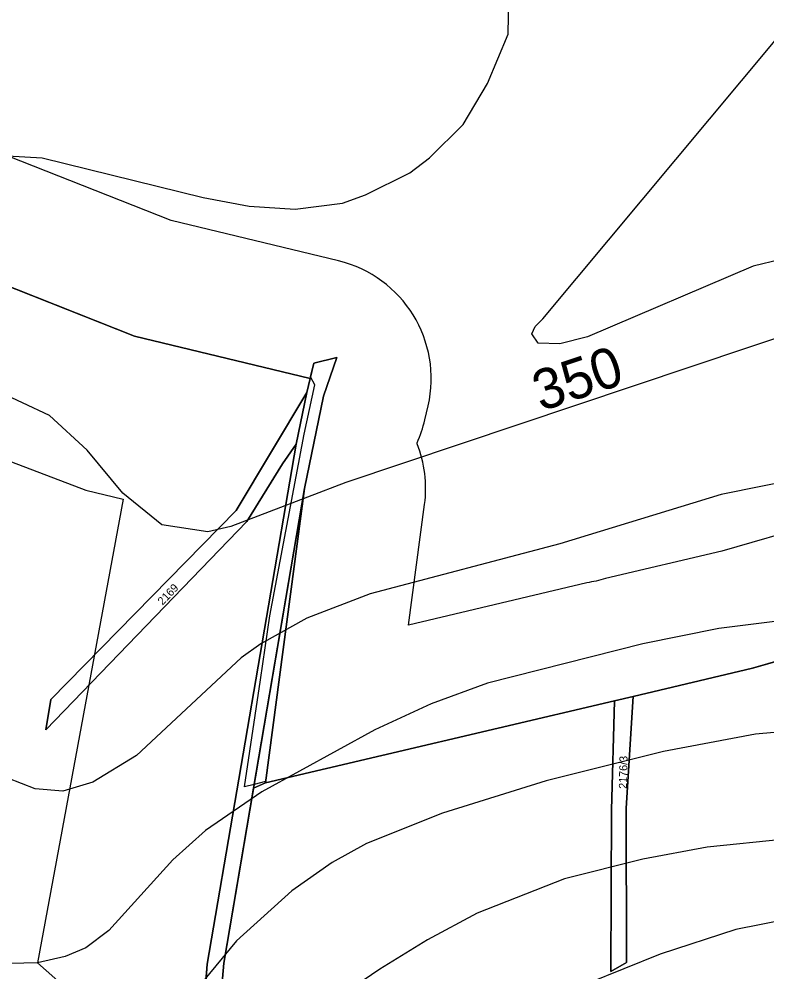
# Model space of a CAD drawing. Extents: x -706130 to -698555, y -971544 to -967260.
# Drawn here: x -704874 to -704688.5, y -970704.4 to -970468.1 of the extents above; entities that cross this region are included whole.
import ezdxf

# ---------------------------------------------------------------- set-up
doc = ezdxf.new("R2010")
doc.units = 0
for name, color, linetype in [('BPEJ hranice S', 7, 'Continuous'), ('BPEJ I-II trida ochrany S', 7, 'Continuous'), ('Docházková izochrona - VLAK N', 7, 'Continuous'), ('KN_Hranice_parcel', 7, 'Continuous'), ('KN_Parcelni cisla', 7, 'Continuous'), ('KN_Polygon parcely', 7, 'Continuous'), ('KN_POZEMKY_10_LESNI POZEMEK', 7, 'Continuous'), ('KN_POZEMKY_14_OSTATNI PLOCHA', 7, 'Continuous'), ('KN_POZEMKY_2_ORNA PUDA', 7, 'Continuous'), ('KN_VYUZITI_17_ostatni plocha_ostatni komunikace', 7, 'Continuous'), ('OP lesa 30 m', 7, 'Continuous'), ('Plochy lesní všeobecné S', 7, 'Continuous'), ('Plochy přírodní - lesní S', 7, 'Continuous'), ('Plochy přírodní - nelesní S', 7, 'Continuous'), ('Plochy smíšené nezastavěného území všeobecné S', 7, 'Continuous'), ('Plochy zemědělské všeobecné CELEK S', 7, 'Continuous'), ('Regulační bloky v krajině S', 7, 'Continuous'), ('USES_BC_mistni S', 7, 'Continuous'), ('USES_BK_nadregionalni S', 7, 'Continuous'), ('USES_ŠRAFY S', 7, 'Continuous'), ('VÝŠKOPIS_vrstevnice hlavní', 7, 'Continuous'), ('VÝŠKOPIS_vrstevnice výška', 7, 'Continuous'), ('VÝŠKOPIS_vrstevnice zesílená', 7, 'Continuous')]:
    doc.layers.add(name, color=color, linetype=linetype)

msp = doc.modelspace()

# ---------------------------------------------------------------- linework, layer by layer
at = {"layer": 'BPEJ hranice S'}
msp.add_lwpolyline([(-704636.54, -970613.02), (-704692.15, -970629.07), (-704721.73, -970636.04), (-704726.36, -970637.13), (-704812.92, -970657.53), (-704812.87, -970657.18), (-704815.69, -970657.87), (-704818.07, -970658.45), (-704814.16, -970631.91), (-704811.84, -970616.1), (-704803.33, -970571.04), (-704800.63, -970558.8), (-704801.71, -970556.82), (-704801.8, -970557.23), (-704845.38, -970546.71), (-704900.4, -970525), (-704904.79, -970523.27), (-705038.01, -970470.7), (-705091.7, -970463.3)], dxfattribs=at)
at = {"layer": 'BPEJ I-II trida ochrany S'}
for p, q in [((-704800.93, -970553.45), (-704795.22, -970552.05)), ((-704795.22, -970552.05), (-704798.49, -970561.62)), ((-704801.71, -970556.82), (-704800.93, -970553.45)), ((-704798.49, -970561.62), (-704803.19, -970584.5)), ((-704803.19, -970584.5), (-704812.92, -970657.53)), ((-704721.73, -970636.04), (-704692.15, -970629.07))]:
    msp.add_line(p, q, dxfattribs=at)
for points in [[(-705038.01, -970470.7), (-705038.01, -970470.7), (-704904.79, -970523.27), (-704900.4, -970525), (-704845.38, -970546.71), (-704801.8, -970557.23), (-704801.71, -970556.82), (-704801.71, -970556.82)], [(-704692.15, -970629.07), (-704636.54, -970613.02), (-704636.54, -970613.02)], [(-704812.92, -970657.53), (-704726.36, -970637.13), (-704721.73, -970636.04)]]:
    msp.add_lwpolyline(points, dxfattribs=at)
at = {"layer": 'Docházková izochrona - VLAK N'}
msp.add_circle((-704165.45, -969778.77), 800, dxfattribs=at)
at = {"layer": 'KN_Hranice_parcel'}
for p, q in [((-704801.8, -970557.23), (-704802.61, -970560.73)), ((-704805.32, -970573.53), (-704802.61, -970560.73)), ((-704726.36, -970637.13), (-704721.73, -970636.04))]:
    msp.add_line(p, q, dxfattribs=at)
for points in [[(-704721.73, -970636.04), (-704692.15, -970629.07), (-704615.18, -970606.86), (-704623.63, -970586.56), (-704629.62, -970547.2), (-704625.02, -970520.05), (-704610.43, -970513.53), (-704587.04, -970506.57), (-704554.75, -970507.86)], [(-704900.4, -970525), (-704845.38, -970546.71), (-704801.8, -970557.23)], [(-704801.8, -970557.23), (-704800.93, -970553.45), (-704795.22, -970552.05), (-704798.49, -970561.62), (-704803.19, -970584.5)], [(-704802.61, -970560.73), (-704820.16, -970589.99), (-704866.13, -970636.84), (-704867.4, -970644.37), (-704817.57, -970592.7), (-704808.71, -970578.37), (-704805.32, -970573.53)], [(-704805.32, -970573.53), (-704827.39, -970702.43), (-704829.92, -970737.1), (-704840.46, -970775.08), (-704822.48, -970820.2), (-704801.58, -970846.29), (-704800.88, -970849.71)], [(-704795.9, -970850.6), (-704797.48, -970845.78), (-704819.38, -970818.25), (-704823.34, -970806.95), (-704836.19, -970774.44), (-704826.11, -970735.65), (-704823.24, -970702.21), (-704803.19, -970584.5)], [(-704803.19, -970584.5), (-704812.92, -970657.53), (-704726.36, -970637.13)], [(-704726.36, -970637.13), (-704727.07, -970664.29), (-704727.23, -970704.29), (-704723.39, -970702.02), (-704723.46, -970663.75), (-704721.73, -970636.04)]]:
    msp.add_lwpolyline(points, dxfattribs=at)
at = {"layer": 'KN_Polygon parcely'}
for points in [[(-705058.24, -970467.41), (-705042.96, -970468.75), (-704904.79, -970523.27), (-704900.4, -970525), (-704845.38, -970546.71), (-704801.8, -970557.23), (-704800.93, -970553.45), (-704795.22, -970552.05), (-704798.49, -970561.62), (-704803.19, -970584.5), (-704812.92, -970657.53), (-704726.36, -970637.13), (-704721.73, -970636.04), (-704692.15, -970629.07), (-704615.18, -970606.86)], [(-704829.92, -970737.1), (-704827.39, -970702.43), (-704805.32, -970573.53), (-704808.71, -970578.37), (-704817.57, -970592.7), (-704867.4, -970644.37), (-704866.13, -970636.84), (-704820.16, -970589.99), (-704802.61, -970560.73), (-704801.8, -970557.23), (-704845.38, -970546.71), (-704900.4, -970525)], [(-704615.18, -970606.86), (-704692.15, -970629.07), (-704721.73, -970636.04), (-704723.46, -970663.75), (-704723.39, -970702.02), (-704727.23, -970704.29), (-704727.07, -970664.29), (-704726.36, -970637.13), (-704812.92, -970657.53), (-704803.19, -970584.5), (-704823.24, -970702.21), (-704826.11, -970735.65), (-704836.19, -970774.44), (-704823.34, -970806.95), (-704819.38, -970818.25), (-704797.48, -970845.78), (-704795.9, -970850.6), (-704770.65, -970855.12), (-704756.72, -970851.52), (-704739.53, -970826.14), (-704717.14, -970816.65), (-704671.57, -970794.98)]]:
    msp.add_lwpolyline(points, dxfattribs=at)
for points in [[(-704797.95, -970863.95), (-704795.92, -970881.37), (-704791.09, -970875.91), (-704791.8, -970863.06), (-704795.9, -970850.6), (-704797.48, -970845.78), (-704819.38, -970818.25), (-704823.34, -970806.95), (-704836.19, -970774.44), (-704826.11, -970735.65), (-704823.24, -970702.21), (-704803.19, -970584.5), (-704798.49, -970561.62), (-704795.22, -970552.05), (-704800.93, -970553.45), (-704801.8, -970557.23), (-704802.61, -970560.73), (-704805.32, -970573.53), (-704827.39, -970702.43), (-704829.92, -970737.1), (-704840.46, -970775.08), (-704822.48, -970820.2), (-704801.58, -970846.29), (-704800.88, -970849.71)], [(-704808.71, -970578.37), (-704805.32, -970573.53), (-704802.61, -970560.73), (-704820.16, -970589.99), (-704866.13, -970636.84), (-704867.4, -970644.37), (-704817.57, -970592.7)], [(-704727.07, -970664.29), (-704727.23, -970704.29), (-704723.39, -970702.02), (-704723.46, -970663.75), (-704721.73, -970636.04), (-704726.36, -970637.13)]]:
    msp.add_lwpolyline(points, close=True, dxfattribs=at)
at = {"layer": 'KN_POZEMKY_10_LESNI POZEMEK'}
for p, q in [((-704900.4, -970525), (-704845.38, -970546.71)), ((-704845.38, -970546.71), (-704801.8, -970557.23)), ((-704801.8, -970557.23), (-704802.61, -970560.73)), ((-704802.61, -970560.73), (-704820.16, -970589.99)), ((-704805.32, -970573.53), (-704827.39, -970702.43)), ((-704808.71, -970578.37), (-704805.32, -970573.53)), ((-704817.57, -970592.7), (-704808.71, -970578.37)), ((-704823.24, -970702.21), (-704803.19, -970584.5)), ((-704803.19, -970584.5), (-704812.92, -970657.53)), ((-704820.16, -970589.99), (-704866.13, -970636.84)), ((-704867.4, -970644.37), (-704817.57, -970592.7)), ((-704692.15, -970629.07), (-704615.18, -970606.86)), ((-704721.73, -970636.04), (-704692.15, -970629.07)), ((-704866.13, -970636.84), (-704867.4, -970644.37)), ((-704812.92, -970657.53), (-704726.36, -970637.13)), ((-704726.36, -970637.13), (-704727.07, -970664.29)), ((-704723.46, -970663.75), (-704721.73, -970636.04)), ((-704727.07, -970664.29), (-704727.23, -970704.29)), ((-704723.39, -970702.02), (-704723.46, -970663.75)), ((-704827.39, -970702.43), (-704829.92, -970737.1)), ((-704826.11, -970735.65), (-704823.24, -970702.21)), ((-704727.23, -970704.29), (-704723.39, -970702.02))]:
    msp.add_line(p, q, dxfattribs=at)
at = {"layer": 'KN_POZEMKY_14_OSTATNI PLOCHA'}
for p, q in [((-704800.93, -970553.45), (-704795.22, -970552.05)), ((-704795.22, -970552.05), (-704798.49, -970561.62)), ((-704801.8, -970557.23), (-704800.93, -970553.45)), ((-704802.61, -970560.73), (-704801.8, -970557.23)), ((-704820.16, -970589.99), (-704802.61, -970560.73)), ((-704802.61, -970560.73), (-704805.32, -970573.53)), ((-704805.32, -970573.53), (-704802.61, -970560.73)), ((-704798.49, -970561.62), (-704803.19, -970584.5)), ((-704827.39, -970702.43), (-704805.32, -970573.53)), ((-704805.32, -970573.53), (-704808.71, -970578.37)), ((-704808.71, -970578.37), (-704817.57, -970592.7)), ((-704803.19, -970584.5), (-704823.24, -970702.21)), ((-704866.13, -970636.84), (-704820.16, -970589.99)), ((-704817.57, -970592.7), (-704867.4, -970644.37)), ((-704867.4, -970644.37), (-704866.13, -970636.84)), ((-704727.07, -970664.29), (-704726.36, -970637.13)), ((-704726.36, -970637.13), (-704721.73, -970636.04)), ((-704721.73, -970636.04), (-704723.46, -970663.75)), ((-704727.23, -970704.29), (-704727.07, -970664.29)), ((-704723.46, -970663.75), (-704723.39, -970702.02)), ((-704829.92, -970737.1), (-704827.39, -970702.43)), ((-704823.24, -970702.21), (-704826.11, -970735.65)), ((-704723.39, -970702.02), (-704727.23, -970704.29))]:
    msp.add_line(p, q, dxfattribs=at)
at = {"layer": 'KN_POZEMKY_2_ORNA PUDA'}
for p, q in [((-704845.38, -970546.71), (-704900.4, -970525)), ((-704801.8, -970557.23), (-704845.38, -970546.71)), ((-704795.22, -970552.05), (-704800.93, -970553.45)), ((-704798.49, -970561.62), (-704795.22, -970552.05)), ((-704800.93, -970553.45), (-704801.8, -970557.23)), ((-704803.19, -970584.5), (-704798.49, -970561.62)), ((-704812.92, -970657.53), (-704803.19, -970584.5)), ((-704615.18, -970606.86), (-704692.15, -970629.07)), ((-704692.15, -970629.07), (-704721.73, -970636.04)), ((-704726.36, -970637.13), (-704812.92, -970657.53)), ((-704721.73, -970636.04), (-704726.36, -970637.13))]:
    msp.add_line(p, q, dxfattribs=at)
at = {"layer": 'KN_VYUZITI_17_ostatni plocha_ostatni komunikace'}
for p, q in [((-704800.93, -970553.45), (-704795.22, -970552.05)), ((-704795.22, -970552.05), (-704798.49, -970561.62)), ((-704801.8, -970557.23), (-704800.93, -970553.45)), ((-704802.61, -970560.73), (-704801.8, -970557.23)), ((-704820.16, -970589.99), (-704802.61, -970560.73)), ((-704802.61, -970560.73), (-704805.32, -970573.53)), ((-704805.32, -970573.53), (-704802.61, -970560.73)), ((-704798.49, -970561.62), (-704803.19, -970584.5)), ((-704827.39, -970702.43), (-704805.32, -970573.53)), ((-704805.32, -970573.53), (-704808.71, -970578.37)), ((-704808.71, -970578.37), (-704817.57, -970592.7)), ((-704803.19, -970584.5), (-704823.24, -970702.21)), ((-704866.13, -970636.84), (-704820.16, -970589.99)), ((-704817.57, -970592.7), (-704867.4, -970644.37)), ((-704867.4, -970644.37), (-704866.13, -970636.84)), ((-704727.07, -970664.29), (-704726.36, -970637.13)), ((-704726.36, -970637.13), (-704721.73, -970636.04)), ((-704721.73, -970636.04), (-704723.46, -970663.75)), ((-704727.23, -970704.29), (-704727.07, -970664.29)), ((-704723.46, -970663.75), (-704723.39, -970702.02)), ((-704829.92, -970737.1), (-704827.39, -970702.43)), ((-704823.24, -970702.21), (-704826.11, -970735.65)), ((-704723.39, -970702.02), (-704727.23, -970704.29))]:
    msp.add_line(p, q, dxfattribs=at)
at = {"layer": 'OP lesa 30 m'}
msp.add_line((-704773.38, -970567.49), (-704772.57, -970563.99), dxfattribs=at)
for points in [[(-704794.76, -970528.07), (-704836.31, -970518.04), (-704889.39, -970497.09)], [(-704659.28, -970551.71), (-704653.94, -970586.82), (-704699.75, -970600.04), (-704728.61, -970606.84)], [(-704733.24, -970607.93), (-704777.43, -970618.35), (-704773.45, -970588.46)]]:
    msp.add_lwpolyline(points, dxfattribs=at)
for centre, start, end in [((-704801.8, -970557.23), 346.9695, 76.4287), ((-704802.61, -970560.73), 335.4507, 346.9695), ((-704805.32, -970573.53), 0.2543, 0.6412), ((-704803.19, -970584.5), 352.411, 21.7221), ((-704726.36, -970637.13), 98.7005, 103.2612), ((-704721.73, -970636.04), 103.2589, 107.7944)]:
    msp.add_arc(centre, 30, start, end, dxfattribs=at)
at = {"layer": 'Plochy lesní všeobecné S'}
for p, q in [((-704845.38, -970546.71), (-704900.4, -970525)), ((-704801.8, -970557.23), (-704845.38, -970546.71)), ((-704802.61, -970560.73), (-704801.8, -970557.23)), ((-704820.16, -970589.99), (-704802.61, -970560.73)), ((-704827.39, -970702.43), (-704805.32, -970573.53)), ((-704805.32, -970573.53), (-704808.71, -970578.37)), ((-704808.71, -970578.37), (-704817.57, -970592.7)), ((-704803.19, -970584.5), (-704815.84, -970658.78)), ((-704812.92, -970657.53), (-704803.19, -970584.5)), ((-704866.13, -970636.84), (-704820.16, -970589.99)), ((-704817.57, -970592.7), (-704867.4, -970644.37)), ((-704867.4, -970644.37), (-704866.13, -970636.84)), ((-704815.84, -970658.78), (-704812.92, -970657.53)), ((-704829.92, -970737.1), (-704827.39, -970702.43))]:
    msp.add_line(p, q, dxfattribs=at)
at = {"layer": 'Plochy přírodní - lesní S'}
for p, q in [((-704615.18, -970606.86), (-704692.15, -970629.07)), ((-704692.15, -970629.07), (-704721.73, -970636.04)), ((-704726.36, -970637.13), (-704812.92, -970657.53)), ((-704727.07, -970664.29), (-704726.36, -970637.13)), ((-704812.92, -970657.53), (-704815.84, -970658.78)), ((-704815.84, -970658.78), (-704823.24, -970702.21)), ((-704727.23, -970704.29), (-704727.07, -970664.29)), ((-704823.24, -970702.21), (-704826.11, -970735.65)), ((-704723.39, -970702.02), (-704727.23, -970704.29))]:
    msp.add_line(p, q, dxfattribs=at)
msp.add_lwpolyline([(-704721.73, -970636.04), (-704723.46, -970663.75), (-704723.39, -970702.02)], dxfattribs=at)
at = {"layer": 'Plochy přírodní - nelesní S'}
for p, q in [((-704726.36, -970637.13), (-704727.07, -970664.29)), ((-704727.07, -970664.29), (-704727.23, -970704.29)), ((-704727.23, -970704.29), (-704723.39, -970702.02))]:
    msp.add_line(p, q, dxfattribs=at)
msp.add_lwpolyline([(-704723.39, -970702.02), (-704723.46, -970663.75), (-704721.73, -970636.04), (-704726.36, -970637.13)], dxfattribs=at)
at = {"layer": 'Plochy smíšené nezastavěného území všeobecné S'}
for p, q in [((-704795.22, -970552.05), (-704800.93, -970553.45)), ((-704800.93, -970553.45), (-704801.8, -970557.23)), ((-704801.8, -970557.23), (-704802.61, -970560.73)), ((-704802.61, -970560.73), (-704820.16, -970589.99)), ((-704805.32, -970573.53), (-704802.61, -970560.73)), ((-704802.61, -970560.73), (-704805.32, -970573.53)), ((-704805.32, -970573.53), (-704827.39, -970702.43)), ((-704808.71, -970578.37), (-704805.32, -970573.53)), ((-704817.57, -970592.7), (-704808.71, -970578.37)), ((-704815.84, -970658.78), (-704803.19, -970584.5)), ((-704823.24, -970702.21), (-704815.84, -970658.78)), ((-704827.39, -970702.43), (-704829.92, -970737.1)), ((-704826.11, -970735.65), (-704823.24, -970702.21))]:
    msp.add_line(p, q, dxfattribs=at)
for points in [[(-704803.19, -970584.5), (-704798.49, -970561.62), (-704795.22, -970552.05)], [(-704820.16, -970589.99), (-704866.13, -970636.84), (-704867.4, -970644.37), (-704817.57, -970592.7)]]:
    msp.add_lwpolyline(points, dxfattribs=at)
at = {"layer": 'Plochy zemědělské všeobecné CELEK S'}
for p, q in [((-704900.4, -970525), (-704845.38, -970546.71)), ((-704845.38, -970546.71), (-704801.8, -970557.23)), ((-704800.93, -970553.45), (-704795.22, -970552.05)), ((-704795.22, -970552.05), (-704798.49, -970561.62)), ((-704801.8, -970557.23), (-704800.93, -970553.45)), ((-704798.49, -970561.62), (-704803.19, -970584.5)), ((-704803.19, -970584.5), (-704812.92, -970657.53)), ((-704692.15, -970629.07), (-704615.18, -970606.86)), ((-704721.73, -970636.04), (-704692.15, -970629.07)), ((-704812.92, -970657.53), (-704726.36, -970637.13)), ((-704726.36, -970637.13), (-704721.73, -970636.04))]:
    msp.add_line(p, q, dxfattribs=at)
at = {"layer": 'Regulační bloky v krajině S'}
for p, q in [((-704845.38, -970546.71), (-704900.4, -970525)), ((-704900.4, -970525), (-704845.38, -970546.71)), ((-704801.8, -970557.23), (-704845.38, -970546.71)), ((-704845.38, -970546.71), (-704801.8, -970557.23)), ((-704800.93, -970553.45), (-704795.22, -970552.05)), ((-704795.22, -970552.05), (-704798.49, -970561.62)), ((-704801.8, -970557.23), (-704800.93, -970553.45)), ((-704802.61, -970560.73), (-704801.8, -970557.23)), ((-704820.16, -970589.99), (-704802.61, -970560.73)), ((-704798.49, -970561.62), (-704803.19, -970584.5)), ((-704827.39, -970702.43), (-704805.32, -970573.53)), ((-704805.32, -970573.53), (-704808.71, -970578.37)), ((-704808.71, -970578.37), (-704817.57, -970592.7)), ((-704803.19, -970584.5), (-704815.84, -970658.78)), ((-704812.92, -970657.53), (-704803.19, -970584.5)), ((-704803.19, -970584.5), (-704812.92, -970657.53)), ((-704866.13, -970636.84), (-704820.16, -970589.99)), ((-704817.57, -970592.7), (-704867.4, -970644.37)), ((-704692.15, -970629.07), (-704615.18, -970606.86)), ((-704615.18, -970606.86), (-704692.15, -970629.07)), ((-704721.73, -970636.04), (-704692.15, -970629.07)), ((-704692.15, -970629.07), (-704721.73, -970636.04)), ((-704867.4, -970644.37), (-704866.13, -970636.84)), ((-704812.92, -970657.53), (-704726.36, -970637.13)), ((-704726.36, -970637.13), (-704812.92, -970657.53)), ((-704727.07, -970664.29), (-704726.36, -970637.13)), ((-704726.36, -970637.13), (-704721.73, -970636.04)), ((-704815.84, -970658.78), (-704812.92, -970657.53)), ((-704812.92, -970657.53), (-704815.84, -970658.78)), ((-704815.84, -970658.78), (-704823.24, -970702.21)), ((-704727.23, -970704.29), (-704727.07, -970664.29)), ((-704829.92, -970737.1), (-704827.39, -970702.43)), ((-704823.24, -970702.21), (-704826.11, -970735.65)), ((-704723.39, -970702.02), (-704727.23, -970704.29))]:
    msp.add_line(p, q, dxfattribs=at)
msp.add_lwpolyline([(-704721.73, -970636.04), (-704723.46, -970663.75), (-704723.39, -970702.02)], dxfattribs=at)
at = {"layer": 'USES_BC_mistni S'}
msp.add_lwpolyline([(-704615.18, -970606.86), (-704692.15, -970629.07), (-704721.73, -970636.04), (-704726.36, -970637.13), (-704812.92, -970657.53), (-704815.84, -970658.78), (-704823.24, -970702.21), (-704826.11, -970735.65), (-704836.19, -970774.44), (-704823.34, -970806.95), (-704819.38, -970818.25), (-704797.48, -970845.78), (-704795.9, -970850.6), (-704770.65, -970855.12), (-704756.72, -970851.52), (-704716.59, -970842.66), (-704691.58, -970839.33), (-704677.02, -970837.39)], dxfattribs=at)
at = {"layer": 'USES_BK_nadregionalni S'}
msp.add_lwpolyline([(-705042.96, -970468.75), (-705058.24, -970467.41), (-705071.1, -970465.84), (-705045.1, -970418.13), (-705048.89, -970416.82), (-705079.26, -970412.42), (-705096.72, -970409.11), (-705098.19, -970413.99), (-705134.66, -970488.39), (-705097.9, -970502.49), (-705090.53, -970503.78), (-705052.65, -970507.93), (-704910.05, -970564.87), (-704857.47, -970584.94), (-704848.24, -970587.17), (-704869.42, -970702.1), (-704829.92, -970737.1), (-704827.39, -970702.43), (-704805.32, -970573.53), (-704802.61, -970560.73), (-704801.8, -970557.23), (-704845.38, -970546.71), (-704900.4, -970525), (-704904.79, -970523.27)], close=True, dxfattribs=at)
at = {"layer": 'USES_ŠRAFY S'}
msp.add_lwpolyline([(-705042.96, -970468.75), (-705058.24, -970467.41), (-705071.1, -970465.84), (-705045.1, -970418.13), (-705048.89, -970416.82), (-705079.26, -970412.42), (-705096.72, -970409.11), (-705098.19, -970413.99), (-705134.66, -970488.39), (-705097.9, -970502.49), (-705090.53, -970503.78), (-705052.65, -970507.93), (-704910.05, -970564.87), (-704857.47, -970584.94), (-704848.24, -970587.17), (-704869.42, -970702.1), (-704829.92, -970737.1), (-704827.39, -970702.43), (-704805.32, -970573.53), (-704802.61, -970560.73), (-704801.8, -970557.23), (-704845.38, -970546.71), (-704900.4, -970525), (-704904.79, -970523.27)], close=True, dxfattribs=at)
msp.add_lwpolyline([(-704615.18, -970606.86), (-704692.15, -970629.07), (-704721.73, -970636.04), (-704726.36, -970637.13), (-704812.92, -970657.53), (-704815.84, -970658.78), (-704823.24, -970702.21), (-704826.11, -970735.65), (-704836.19, -970774.44), (-704823.34, -970806.95), (-704819.38, -970818.25), (-704797.48, -970845.78), (-704795.9, -970850.6), (-704770.65, -970855.12), (-704756.72, -970851.52), (-704716.59, -970842.66), (-704691.58, -970839.33), (-704677.02, -970837.39)], dxfattribs=at)
at = {"layer": 'VÝŠKOPIS_vrstevnice hlavní'}
for points in [[(-704678.24, -970526.04), (-704691.94, -970529.33), (-704733.03, -970546.87), (-704739.88, -970548.59), (-704745.3, -970548.44), (-704746.87, -970546.16), (-704746.01, -970544.31), (-704744.16, -970542.45), (-704686.52, -970473.4)], [(-704679.39, -970581.83), (-704699.93, -970585.96), (-704739.88, -970598.24), (-704786.96, -970610.65), (-704802.65, -970616.64), (-704814.07, -970623.06), (-704818.92, -970626.48), (-704844.88, -970650.74)], [(-704679.96, -970616.64), (-704700.5, -970619.21), (-704719.33, -970623.06), (-704757.86, -970632.76), (-704771.84, -970637.9), (-704785.82, -970644.32), (-704813.78, -970659.73), (-704827.76, -970669.29), (-704835.89, -970676.56), (-704851.73, -970694.11), (-704857.44, -970698.39), (-704862.58, -970700.53), (-704869.42, -970702.1), (-704879.7, -970702.39)], [(-704675.68, -970644.03), (-704691.37, -970645.46), (-704714.2, -970649.74), (-704743.3, -970657.02), (-704768.98, -970665.01), (-704787.82, -970672.57), (-704796.38, -970677.28), (-704806.36, -970684.27), (-704820.06, -970696.68), (-704838.61, -970719.08)], [(-704844.88, -970650.74), (-704855.73, -970657.3), (-704863.15, -970659.58), (-704869.99, -970659.01), (-704876.84, -970656.3)], [(-704683.95, -970671.43), (-704703.35, -970673.42), (-704719.33, -970676.42), (-704738.74, -970681.27), (-704760.42, -970689.83), (-704772.69, -970696.39), (-704784.53, -970703.67), (-704805.22, -970717.79)]]:
    msp.add_lwpolyline(points, dxfattribs=at)
at = {"layer": 'VÝŠKOPIS_vrstevnice zesílená'}
for points in [[(-704885.55, -970501.51), (-704868.28, -970502.5), (-704828.33, -970512.35), (-704816.92, -970514.49), (-704805.51, -970515.2), (-704793.81, -970513.77), (-704788.1, -970511.63), (-704777.12, -970506.21), (-704772.26, -970502.5), (-704763.85, -970494.23), (-704757.86, -970484.1), (-704752.72, -970471.83), (-704748.87, -970260.53)], [(-704678.81, -970544.73), (-704792.95, -970582.97), (-704821.49, -970593.96), (-704827.19, -970595.24), (-704838.61, -970593.53), (-704848.31, -970585.68), (-704857.15, -970574.98), (-704866.43, -970566.42), (-704879.98, -970560.14)], [(-704683.67, -970691.4), (-704696.22, -970693.83), (-704715.05, -970699.96), (-704733.03, -970707.24), (-704759.71, -970720.93), (-704769.84, -970726.92), (-704798.37, -970745.9), (-704821.49, -970763.16)]]:
    msp.add_lwpolyline(points, dxfattribs=at)

# ---------------------------------------------------------------- texts
at = {"layer": 'KN_Parcelni cisla'}
for s, rotation, p in [('2169', 46, (-704838.43, -970613.57)), ('2176/3', 89, (-704723.26, -970659))]:
    msp.add_text(s, height=2, rotation=rotation, dxfattribs=at).set_placement(p)
at = {"layer": 'VÝŠKOPIS_vrstevnice výška'}
msp.add_text('350', height=10, rotation=18.5204, dxfattribs=at).set_placement((-704744.57, -970565.44))

doc.saveas('drawing.dxf')
